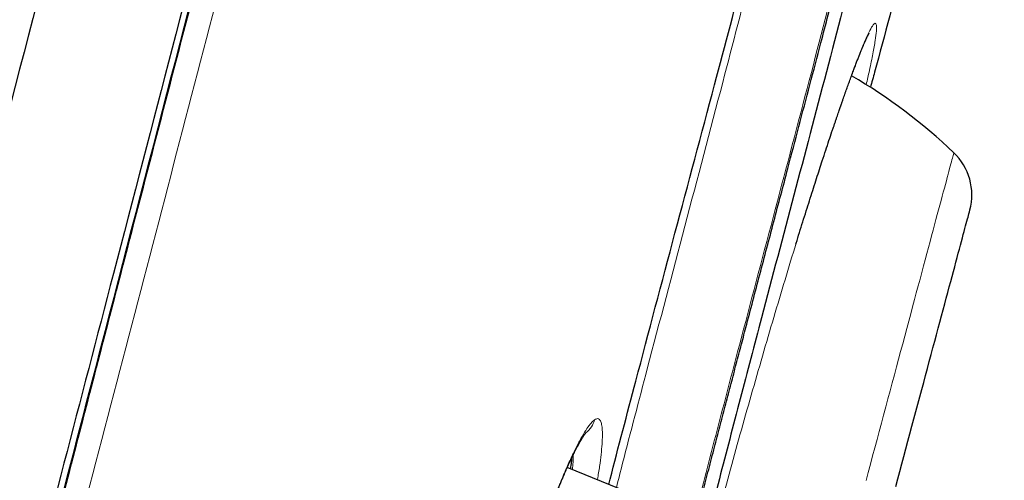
# Model space of a CAD drawing. Header units: millimetres. Extents: x 8 to 428, y 12 to 633.
# Tile 637 of 656: x 403 to 415, y 558 to 564. Entities that reach past the tile are written whole.
import ezdxf

# ---------------------------------------------------------------- set-up
doc = ezdxf.new("R2010")
doc.units = ezdxf.units.MM

msp = doc.modelspace()

# ---------------------------------------------------------------- linework, layer by layer
at = {"color": 7, "linetype": 'Continuous', "lineweight": 30}
for p, q in [((413.019, 563.537), (413.019, 563.537)), ((410.881, 557.73), (409.697, 558.208))]:
    msp.add_line(p, q, dxfattribs=at)
at = {"color": 8, "linetype": 'Continuous', "lineweight": 0, "flags": 128}
msp.add_lwpolyline([(414.486, 562.109), (414.485, 562.107), (414.484, 562.103), (414.483, 562.096), (414.48, 562.087), (414.477, 562.074), (414.473, 562.059), (414.468, 562.041), (414.462, 562.021), (414.456, 561.998), (414.449, 561.972), (414.441, 561.943), (414.433, 561.912), (414.424, 561.878), (414.414, 561.842), (414.404, 561.803), (414.393, 561.761), (414.381, 561.717), (414.369, 561.671), (414.355, 561.622), (414.342, 561.571), (414.327, 561.517), (414.312, 561.461), (414.297, 561.403), (414.281, 561.343), (414.264, 561.28), (414.246, 561.215), (414.229, 561.148), (414.21, 561.079), (414.191, 561.008), (414.171, 560.936), (414.151, 560.861), (414.131, 560.784), (414.11, 560.706), (414.088, 560.626), (414.067, 560.544), (414.044, 560.46), (414.021, 560.375), (413.998, 560.289), (413.975, 560.201), (413.951, 560.112), (413.927, 560.021), (413.902, 559.93), (413.877, 559.837), (413.852, 559.743), (413.826, 559.648), (413.801, 559.552), (413.775, 559.455), (413.749, 559.357), (413.722, 559.259), (413.696, 559.16), (413.669, 559.06), (413.642, 558.96), (413.615, 558.86), (413.588, 558.759), (413.561, 558.657), (413.534, 558.556), (413.507, 558.454), (413.479, 558.353), (413.452, 558.251), (413.425, 558.149), (413.398, 558.048)], dxfattribs=at)
at = {"color": 7, "linetype": 'Continuous', "lineweight": 30, "flags": 128}
msp.add_lwpolyline([(413.767, 557.976), (413.792, 558.069), (413.817, 558.162), (413.842, 558.255), (413.867, 558.348), (413.892, 558.442), (413.917, 558.535), (413.942, 558.627), (413.967, 558.72), (413.991, 558.812), (414.016, 558.903), (414.04, 558.994), (414.064, 559.084), (414.088, 559.174), (414.112, 559.262), (414.136, 559.35), (414.159, 559.437), (414.182, 559.523), (414.205, 559.608), (414.227, 559.691), (414.249, 559.773), (414.271, 559.854), (414.292, 559.934), (414.313, 560.012), (414.333, 560.089), (414.353, 560.163), (414.373, 560.237), (414.392, 560.308), (414.411, 560.378), (414.429, 560.446), (414.447, 560.512), (414.464, 560.575), (414.48, 560.637), (414.496, 560.697), (414.512, 560.755), (414.527, 560.81), (414.541, 560.863), (414.555, 560.914), (414.568, 560.963), (414.58, 561.009), (414.592, 561.053), (414.603, 561.094), (414.613, 561.133), (414.623, 561.169), (414.632, 561.203), (414.64, 561.234), (414.648, 561.263), (414.655, 561.289), (414.661, 561.312), (414.667, 561.332), (414.671, 561.35), (414.676, 561.365), (414.679, 561.378), (414.681, 561.387), (414.683, 561.394), (414.684, 561.399), (414.685, 561.4)], dxfattribs=at)
msp.add_lwpolyline([(413.767, 557.976), (413.792, 558.069), (413.817, 558.162), (413.842, 558.255), (413.867, 558.348), (413.892, 558.442), (413.917, 558.535), (413.942, 558.627), (413.967, 558.72), (413.991, 558.812), (414.016, 558.903), (414.04, 558.994), (414.064, 559.084), (414.088, 559.174), (414.112, 559.262), (414.136, 559.35), (414.159, 559.437), (414.182, 559.523), (414.205, 559.608), (414.227, 559.691), (414.249, 559.773), (414.271, 559.854), (414.292, 559.934), (414.313, 560.012), (414.333, 560.089), (414.353, 560.163), (414.373, 560.237), (414.392, 560.308), (414.411, 560.378), (414.429, 560.446), (414.447, 560.512), (414.464, 560.575), (414.48, 560.637), (414.496, 560.697), (414.512, 560.755), (414.527, 560.81), (414.541, 560.863), (414.555, 560.914), (414.568, 560.963), (414.58, 561.009), (414.592, 561.053), (414.603, 561.094), (414.613, 561.133), (414.623, 561.169), (414.632, 561.203), (414.64, 561.234), (414.648, 561.263), (414.655, 561.289), (414.661, 561.312), (414.667, 561.332), (414.671, 561.35), (414.676, 561.365), (414.679, 561.378), (414.681, 561.387), (414.683, 561.394), (414.684, 561.399), (414.685, 561.4)], dxfattribs=at)
at = {"color": 7, "linetype": 'Continuous', "lineweight": 30}
for centre, radius, start, end in [((409.756, 557.148), 6.854, 46.365, 59.6541), ((413.988, 561.587), 0.721, 344.9984, 46.365)]:
    msp.add_arc(centre, radius, start, end, dxfattribs=at)
at = {"color": 8, "linetype": 'Continuous', "lineweight": 0}
msp.add_arc((409.754, 558.877), 0.293, 306.416, 345.0866, dxfattribs=at)
at = {"color": 7, "linetype": 'Continuous', "lineweight": 30}
for points, knots in [([(420.014, 629.605), (420.013, 629.603), (420.012, 629.598), (419.971, 629.469), (419.878, 629.147), (419.722, 628.58), (419.496, 627.752), (419.199, 626.671), (418.825, 625.3), (418.411, 623.779), (417.977, 622.177), (417.546, 620.58), (417.051, 618.724), (416.485, 616.58), (415.861, 614.164), (415.153, 611.4), (414.372, 608.323), (413.526, 604.979), (412.674, 601.595), (411.818, 598.197), (410.68, 593.674), (409.252, 588.018), (407.536, 581.24), (405.82, 574.492), (404.104, 567.762), (402.412, 561.181), (400.749, 554.728), (399.115, 548.403), (397.707, 542.944), (396.524, 538.36), (395.567, 534.647), (394.615, 530.945), (394, 528.545), (393.692, 527.338)], [0, 0, 0, 0, 0.030104, 0.061035, 0.09217, 0.123409, 0.154679, 0.185995, 0.217455, 0.249147, 0.270468, 0.291994, 0.313775, 0.335843, 0.357877, 0.379688, 0.405541, 0.431088, 0.456365, 0.481427, 0.506312, 0.555772, 0.604988, 0.653967, 0.702726, 0.751547, 0.797345, 0.843352, 0.889543, 0.91688, 0.944369, 0.972053, 1, 1, 1, 1]), ([(404.298, 629.082), (404.13, 628.756), (403.7, 627.92), (403.014, 626.573), (402.242, 625.044), (401.479, 623.519), (400.724, 621.995), (400.079, 620.681), (399.541, 619.577), (399.108, 618.684), (398.676, 617.788), (398.246, 616.891), (397.82, 615.995), (397.398, 615.105), (396.98, 614.217), (396.518, 613.231), (396.012, 612.144), (395.465, 610.957), (394.923, 609.772), (394.386, 608.591), (393.855, 607.411), (393.297, 606.163), (392.715, 604.847), (392.108, 603.463), (391.508, 602.08), (390.944, 600.769), (390.416, 599.528), (389.924, 598.361), (389.436, 597.195), (388.953, 596.031), (388.477, 594.87), (388.039, 593.795), (387.638, 592.803), (387.272, 591.891), (386.91, 590.98), (386.551, 590.072), (386.196, 589.168), (385.821, 588.203), (385.426, 587.179), (385.011, 586.096), (384.602, 585.015), (384.196, 583.935), (383.823, 582.931), (383.481, 582.003), (383.171, 581.155), (382.864, 580.312), (382.561, 579.471), (382.307, 578.76), (382.1, 578.177), (381.939, 577.722), (381.778, 577.266), (381.618, 576.81), (381.459, 576.355), (381.306, 575.915), (381.159, 575.49), (381.018, 575.082), (380.88, 574.68), (380.743, 574.281), (380.572, 573.778), (380.366, 573.169), (380.125, 572.454), (379.886, 571.74), (379.649, 571.027), (379.377, 570.2), (379.07, 569.259), (378.728, 568.202), (378.393, 567.15), (378.062, 566.101), (377.735, 565.054), (377.427, 564.055), (377.138, 563.109), (376.868, 562.215), (376.602, 561.323), (376.338, 560.431), (376.078, 559.541), (375.821, 558.653), (375.558, 557.736), (375.291, 556.791), (375.019, 555.819), (374.752, 554.85), (374.489, 553.885), (374.206, 552.833), (373.904, 551.695), (373.585, 550.471), (373.272, 549.251), (372.98, 548.094), (372.795, 547.342), (372.71, 546.997)], [0, 0, 0, 0, 0.012482, 0.031983, 0.051435, 0.070759, 0.090016, 0.109336, 0.120578, 0.131795, 0.143101, 0.154429, 0.165677, 0.176843, 0.187962, 0.199068, 0.213909, 0.228753, 0.243546, 0.258261, 0.272922, 0.287563, 0.304778, 0.321917, 0.338992, 0.356068, 0.370499, 0.384862, 0.399202, 0.413506, 0.427743, 0.441899, 0.453013, 0.464173, 0.475328, 0.486392, 0.497386, 0.508389, 0.521604, 0.534763, 0.547859, 0.560926, 0.574017, 0.584319, 0.594575, 0.604743, 0.614862, 0.62498, 0.630443, 0.635918, 0.64141, 0.646908, 0.652378, 0.657781, 0.662782, 0.667672, 0.67248, 0.677249, 0.682015, 0.690554, 0.699133, 0.707699, 0.716192, 0.724676, 0.737332, 0.749903, 0.762467, 0.774922, 0.787328, 0.799802, 0.810474, 0.821019, 0.831576, 0.84216, 0.852648, 0.863138, 0.873632, 0.885116, 0.896559, 0.907965, 0.919316, 0.930626, 0.945037, 0.95939, 0.973673, 0.987893, 1, 1, 1, 1]), ([(421.375, 627.678), (421.374, 627.675), (421.373, 627.669), (421.334, 627.538), (421.245, 627.214), (421.106, 626.685), (420.924, 625.995), (420.712, 625.199), (420.454, 624.231), (420.147, 623.075), (419.803, 621.78), (419.426, 620.357), (419.021, 618.825), (418.598, 617.216), (418.17, 615.57), (417.752, 613.943), (417.307, 612.196), (416.787, 610.152), (416.191, 607.8), (415.519, 605.149), (414.832, 602.441), (414.136, 599.696), (413.432, 596.93), (412.489, 593.225), (411.3, 588.572), (409.865, 582.976), (408.424, 577.379), (406.979, 571.787), (405.532, 566.197), (404.155, 560.907), (402.852, 555.912), (401.624, 551.214), (400.397, 546.521), (399.325, 542.422), (398.409, 538.918), (397.647, 536.004), (396.892, 533.114), (396.146, 530.251), (395.665, 528.391), (395.424, 527.46)], [0, 0, 0, 0, 0.027802, 0.059104, 0.090443, 0.121803, 0.146902, 0.172005, 0.197113, 0.222239, 0.247392, 0.268376, 0.289385, 0.31042, 0.326215, 0.342014, 0.357809, 0.373592, 0.394608, 0.4156, 0.436565, 0.457508, 0.478426, 0.499323, 0.541077, 0.582794, 0.624472, 0.666101, 0.707702, 0.749322, 0.784323, 0.819351, 0.854402, 0.889475, 0.911535, 0.933614, 0.955715, 0.977839, 1, 1, 1, 1]), ([(399.1, 541.159), (399.101, 541.161), (399.127, 541.261), (399.179, 541.46), (399.255, 541.756), (399.332, 542.049), (399.407, 542.339), (399.482, 542.627), (399.556, 542.911), (399.625, 543.178), (399.69, 543.425), (399.749, 543.655), (399.807, 543.877), (399.863, 544.092), (399.919, 544.305), (399.975, 544.52), (400.032, 544.741), (400.093, 544.974), (400.157, 545.22), (400.224, 545.477), (400.293, 545.743), (400.364, 546.015), (400.436, 546.289), (400.529, 546.647), (400.644, 547.086), (400.779, 547.604), (400.912, 548.115), (401.045, 548.622), (401.219, 549.291), (401.436, 550.123), (401.712, 551.182), (402.005, 552.304), (402.315, 553.49), (402.632, 554.705), (402.956, 555.948), (403.287, 557.22), (403.619, 558.492), (403.95, 559.765), (404.319, 561.185), (404.727, 562.755), (405.174, 564.472), (405.619, 566.19), (406.063, 567.908), (406.507, 569.626), (406.918, 571.222), (407.297, 572.695), (407.644, 574.045), (407.99, 575.396), (408.337, 576.746), (408.683, 578.097), (409.013, 579.383), (409.325, 580.604), (409.621, 581.762), (409.917, 582.919), (410.213, 584.075), (410.508, 585.232), (410.803, 586.388), (411.084, 587.489), (411.267, 588.205), (411.351, 588.537)], [0, 0, 0, 0, 0.0000887, 0.0064328, 0.0127225, 0.0189577, 0.0251385, 0.0312647, 0.0373286, 0.043232, 0.0482416, 0.0531056, 0.0578242, 0.0623972, 0.0668392, 0.0713722, 0.0760709, 0.0809354, 0.0862094, 0.0916658, 0.0973046, 0.1031208, 0.1089617, 0.1147568, 0.1258902, 0.1368501, 0.1476365, 0.1583443, 0.1690523, 0.1900857, 0.2111191, 0.2361588, 0.2611987, 0.2862382, 0.3130668, 0.3398952, 0.3667252, 0.3935575, 0.4203892, 0.4565978, 0.492802, 0.5290059, 0.5652103, 0.6014165, 0.6376228, 0.6660707, 0.6945185, 0.7229664, 0.7514147, 0.7798636, 0.8083129, 0.8326979, 0.857083, 0.8814681, 0.9058532, 0.9302382, 0.9546235, 0.9790085, 1, 1, 1, 1]), ([(415.994, 575.559), (415.975, 575.482), (415.877, 575.099), (415.695, 574.36), (415.452, 573.36), (415.167, 572.171), (414.838, 570.804), (414.465, 569.263), (414.088, 567.723), (413.703, 566.184), (413.309, 564.646), (412.908, 563.111), (412.505, 561.582), (412.147, 560.229), (411.838, 559.056), (411.58, 558.065), (411.355, 557.185), (411.166, 556.427), (411.01, 555.784), (410.869, 555.187), (410.732, 554.583), (410.602, 553.995), (410.482, 553.43), (410.362, 552.849), (410.244, 552.277), (410.148, 551.799), (410.085, 551.469), (410.049, 551.264), (410.033, 551.152), (410.033, 551.112), (410.034, 551.111), (410.035, 551.11)], [0, 0, 0, 0, 0.007547, 0.037572, 0.067717, 0.097936, 0.143109, 0.188186, 0.233265, 0.278365, 0.323518, 0.368664, 0.413687, 0.458583, 0.488664, 0.518844, 0.548916, 0.571466, 0.594074, 0.616697, 0.639285, 0.669394, 0.6996, 0.729808, 0.774992, 0.820286, 0.856413, 0.89227, 0.928082, 0.963993, 1, 1, 1, 1]), ([(414.999, 568.898), (414.887, 568.445), (414.639, 567.442), (414.264, 565.976), (413.877, 564.499), (413.613, 563.508), (413.47, 562.981), (413.452, 562.918)], [0, 0, 0, 0, 0.226887, 0.501775, 0.735041, 0.968331, 1, 1, 1, 1]), ([(411.213, 557.258), (411.213, 557.261), (411.218, 557.282), (411.229, 557.323), (411.245, 557.385), (411.261, 557.451), (411.279, 557.52), (411.297, 557.59), (411.331, 557.722), (411.381, 557.92), (411.45, 558.187), (411.519, 558.453), (411.587, 558.714), (411.653, 558.966), (411.718, 559.216), (411.783, 559.462), (411.847, 559.704), (411.918, 559.975), (411.997, 560.273), (412.083, 560.602), (412.17, 560.929), (412.256, 561.257), (412.343, 561.585), (412.447, 561.977), (412.566, 562.432), (412.703, 562.95), (412.854, 563.528), (413.004, 564.102), (413.108, 564.503), (413.151, 564.672)], [0, 0, 0, 0, 0.001086, 0.00893, 0.017835, 0.027511, 0.037292, 0.04715, 0.057087, 0.093215, 0.130339, 0.168447, 0.203246, 0.237826, 0.271792, 0.305122, 0.337798, 0.369799, 0.414337, 0.45812, 0.501896, 0.545689, 0.589504, 0.633348, 0.702282, 0.771243, 0.840229, 0.932652, 1, 1, 1, 1]), ([(410.212, 558), (410.218, 558.022), (410.325, 558.439), (410.599, 559.478), (411.03, 561.107), (411.491, 562.829), (411.783, 563.937), (411.914, 564.431)], [0, 0, 0, 0, 0.010704, 0.202476, 0.487625, 0.771976, 1, 1, 1, 1]), ([(412.529, 560.977), (412.534, 560.992), (412.552, 561.051), (412.585, 561.155), (412.626, 561.288), (412.667, 561.419), (412.708, 561.547), (412.747, 561.67), (412.785, 561.789), (412.822, 561.901), (412.86, 562.018), (412.899, 562.138), (412.939, 562.259), (412.969, 562.349), (412.991, 562.413), (413.005, 562.454), (413.018, 562.493), (413.031, 562.53), (413.043, 562.566), (413.054, 562.599), (413.065, 562.63), (413.074, 562.657), (413.081, 562.678), (413.087, 562.693), (413.091, 562.705), (413.095, 562.716), (413.099, 562.73), (413.106, 562.748), (413.114, 562.771), (413.124, 562.8), (413.136, 562.834), (413.151, 562.877), (413.171, 562.931), (413.194, 562.995), (413.218, 563.061), (413.241, 563.122), (413.262, 563.179), (413.281, 563.229), (413.299, 563.276), (413.317, 563.321), (413.334, 563.364), (413.35, 563.403), (413.365, 563.438), (413.378, 563.469), (413.39, 563.495), (413.4, 563.516), (413.408, 563.535), (413.416, 563.551), (413.423, 563.564), (413.428, 563.574), (413.433, 563.582), (413.436, 563.587), (413.437, 563.589), (413.437, 563.589), (413.437, 563.59)], [0, 0, 0, 0, 0.010701, 0.040947, 0.072569, 0.10557, 0.136311, 0.167772, 0.198456, 0.228218, 0.25706, 0.293439, 0.328244, 0.361476, 0.374301, 0.386876, 0.3992, 0.411274, 0.422974, 0.433532, 0.444339, 0.453376, 0.460643, 0.466141, 0.469276, 0.472748, 0.477601, 0.483837, 0.491455, 0.50293, 0.515115, 0.527989, 0.551515, 0.577034, 0.604544, 0.63404, 0.658608, 0.683666, 0.707974, 0.731515, 0.757797, 0.783056, 0.807294, 0.830513, 0.853187, 0.871693, 0.890886, 0.910594, 0.929094, 0.945943, 0.962263, 0.977921, 0.993378, 1, 1, 1, 1]), ([(409.266, 557.07), (409.28, 557.112), (409.308, 557.195), (409.35, 557.316), (409.391, 557.432), (409.429, 557.539), (409.466, 557.637), (409.499, 557.726), (409.53, 557.806), (409.558, 557.878), (409.584, 557.942), (409.607, 557.998), (409.627, 558.048), (409.646, 558.091), (409.662, 558.128), (409.676, 558.161), (409.687, 558.187), (409.696, 558.206), (409.703, 558.221), (409.711, 558.238), (409.72, 558.259), (409.732, 558.284), (409.746, 558.314), (409.762, 558.347), (409.778, 558.381), (409.793, 558.412), (409.81, 558.443), (409.827, 558.475), (409.844, 558.506), (409.859, 558.534), (409.873, 558.558), (409.886, 558.578), (409.896, 558.594), (409.903, 558.605), (409.909, 558.614), (409.916, 558.623), (409.922, 558.631), (409.926, 558.637), (409.929, 558.641), (409.932, 558.644), (409.933, 558.645), (409.933, 558.645), (409.932, 558.645), (409.931, 558.644), (409.931, 558.644)], [0, 0, 0, 0, 0.047979, 0.096942, 0.144875, 0.190046, 0.232461, 0.272128, 0.30907, 0.343314, 0.374862, 0.403712, 0.429862, 0.453307, 0.474043, 0.49265, 0.510796, 0.519141, 0.527647, 0.538405, 0.5519, 0.568129, 0.587093, 0.612456, 0.637322, 0.660899, 0.683183, 0.714485, 0.742919, 0.770195, 0.79694, 0.823015, 0.846796, 0.860081, 0.875443, 0.893462, 0.913219, 0.931408, 0.943034, 0.953753, 0.965362, 0.980745, 0.995492, 1, 1, 1, 1]), ([(409.741, 558.19), (409.745, 558.222), (409.753, 558.277), (409.754, 558.316), (409.755, 558.333)], [0, 0, 0, 0, 0.573244, 1, 1, 1, 1])]:
    msp.add_open_spline(points, degree=3, knots=knots, dxfattribs=at)
at = {"color": 8, "linetype": 'Continuous', "lineweight": 0}
for points, knots in [([(381.489, 530.14), (381.833, 531.343), (382.52, 533.751), (383.57, 537.492), (384.626, 541.277), (385.688, 545.098), (386.754, 548.937), (388, 553.43), (389.428, 558.577), (391.039, 564.371), (392.653, 570.165), (394.282, 575.954), (395.923, 581.739), (397.568, 587.521), (399.217, 593.293), (400.59, 598.083), (401.681, 601.889), (402.492, 604.724), (403.292, 607.528), (404.073, 610.282), (404.83, 612.966), (405.545, 615.537), (406.216, 617.976), (406.6, 619.42), (406.792, 620.142)], [0, 0, 0, 0, 0.041658, 0.083322, 0.12499, 0.166658, 0.208327, 0.249998, 0.312501, 0.37501, 0.437516, 0.500023, 0.56253, 0.625037, 0.687542, 0.750042, 0.781293, 0.812545, 0.843795, 0.875043, 0.906288, 0.937529, 0.968766, 1, 1, 1, 1]), ([(412.183, 590.772), (412.011, 590.085), (411.665, 588.711), (411.145, 586.647), (410.623, 584.582), (410.101, 582.516), (409.577, 580.449), (409.052, 578.381), (408.459, 576.055), (407.799, 573.471), (407.069, 570.628), (406.337, 567.786), (405.649, 565.135), (405.009, 562.674), (404.416, 560.403), (403.822, 558.133), (403.227, 555.864), (402.675, 553.758), (402.164, 551.815), (401.697, 550.036), (401.229, 548.257), (400.762, 546.48), (400.452, 545.297), (400.297, 544.705)], [0, 0, 0, 0, 0.0448373, 0.0896458, 0.1344389, 0.1792261, 0.224014, 0.2688065, 0.313605, 0.3752117, 0.4368231, 0.49843, 0.5600338, 0.6093172, 0.6585956, 0.7078659, 0.7571275, 0.8063826, 0.8450823, 0.8837863, 0.9225011, 0.9612354, 1, 1, 1, 1]), ([(399.088, 541.152), (399.139, 541.347), (399.506, 542.762), (400.3, 545.806), (401.468, 550.288), (402.746, 555.188), (404.182, 560.705), (405.773, 566.827), (407.505, 573.55), (409.228, 580.269), (410.51, 585.275), (411.211, 588.024), (411.343, 588.545)], [0, 0, 0, 0, 0.012509, 0.09071, 0.193605, 0.297023, 0.40082, 0.542444, 0.684006, 0.825509, 0.966962, 1, 1, 1, 1]), ([(411.205, 557.313), (411.248, 557.484), (411.375, 557.988), (411.604, 558.865), (411.926, 560.091), (412.3, 561.507), (412.714, 563.072), (412.983, 564.109), (413.113, 564.612)], [0, 0, 0, 0, 0.074969, 0.220437, 0.365184, 0.580734, 0.796533, 1, 1, 1, 1]), ([(411.998, 564.419), (411.873, 563.939), (411.594, 562.864), (411.154, 561.197), (410.739, 559.624), (410.455, 558.543), (410.332, 558.062), (410.306, 557.962)], [0, 0, 0, 0, 0.220642, 0.494189, 0.767713, 0.951729, 1, 1, 1, 1]), ([(410.966, 554.405), (410.955, 554.373), (410.916, 554.254), (410.858, 554.093), (410.795, 553.925), (410.745, 553.807), (410.708, 553.737), (410.683, 553.714), (410.671, 553.738), (410.672, 553.809), (410.686, 553.928), (410.713, 554.093), (410.753, 554.305), (410.806, 554.561), (410.871, 554.857), (410.948, 555.19), (411.035, 555.556), (411.131, 555.951), (411.237, 556.373), (411.352, 556.818), (411.473, 557.282), (411.602, 557.761), (411.735, 558.247), (411.871, 558.738), (412.011, 559.228), (412.151, 559.713), (412.291, 560.19), (412.43, 560.654), (412.567, 561.1), (412.699, 561.521), (412.824, 561.914), (412.943, 562.276), (413.054, 562.603), (413.155, 562.893), (413.246, 563.144), (413.326, 563.353), (413.393, 563.516), (413.448, 563.631), (413.488, 563.699), (413.515, 563.72), (413.529, 563.695), (413.528, 563.623), (413.514, 563.506), (413.485, 563.341), (413.447, 563.158), (413.414, 563.011), (413.4, 562.951)], [0, 0, 0, 0, 0.008712, 0.031892, 0.05505, 0.078197, 0.101351, 0.124527, 0.14773, 0.170964, 0.194234, 0.217557, 0.240958, 0.264306, 0.287566, 0.310776, 0.333961, 0.357139, 0.380327, 0.403549, 0.426828, 0.450078, 0.473276, 0.496451, 0.519623, 0.542808, 0.566026, 0.589303, 0.612672, 0.63602, 0.659307, 0.682553, 0.705767, 0.728951, 0.752107, 0.775244, 0.798381, 0.821539, 0.844728, 0.867945, 0.891176, 0.914402, 0.937606, 0.960779, 0.983929, 1, 1, 1, 1]), ([(409.264, 557.071), (409.29, 557.149), (409.345, 557.311), (409.428, 557.544), (409.512, 557.771), (409.594, 557.979), (409.673, 558.167), (409.747, 558.334), (409.818, 558.478), (409.883, 558.599), (409.942, 558.695), (409.994, 558.766), (410.023, 558.79), (410.037, 558.802)], [0, 0, 0, 0, 0.083267, 0.174708, 0.265999, 0.357285, 0.44878, 0.540516, 0.632443, 0.72446, 0.816451, 0.908315, 1, 1, 1, 1]), ([(410.037, 558.802), (410.049, 558.808), (410.072, 558.82), (410.099, 558.807), (410.118, 558.772), (410.13, 558.713), (410.135, 558.633), (410.132, 558.531), (410.122, 558.408), (410.105, 558.264), (410.087, 558.146), (410.074, 558.071), (410.071, 558.057)], [0, 0, 0, 0, 0.108097, 0.216358, 0.324791, 0.433337, 0.541892, 0.650341, 0.758584, 0.866565, 0.974465, 1, 1, 1, 1]), ([(409.761, 558.182), (409.764, 558.214), (409.772, 558.288), (409.773, 558.34), (409.773, 558.37)], [0, 0, 0, 0, 0.436695, 1, 1, 1, 1])]:
    msp.add_open_spline(points, degree=3, knots=knots, dxfattribs=at)

doc.saveas('drawing.dxf')
